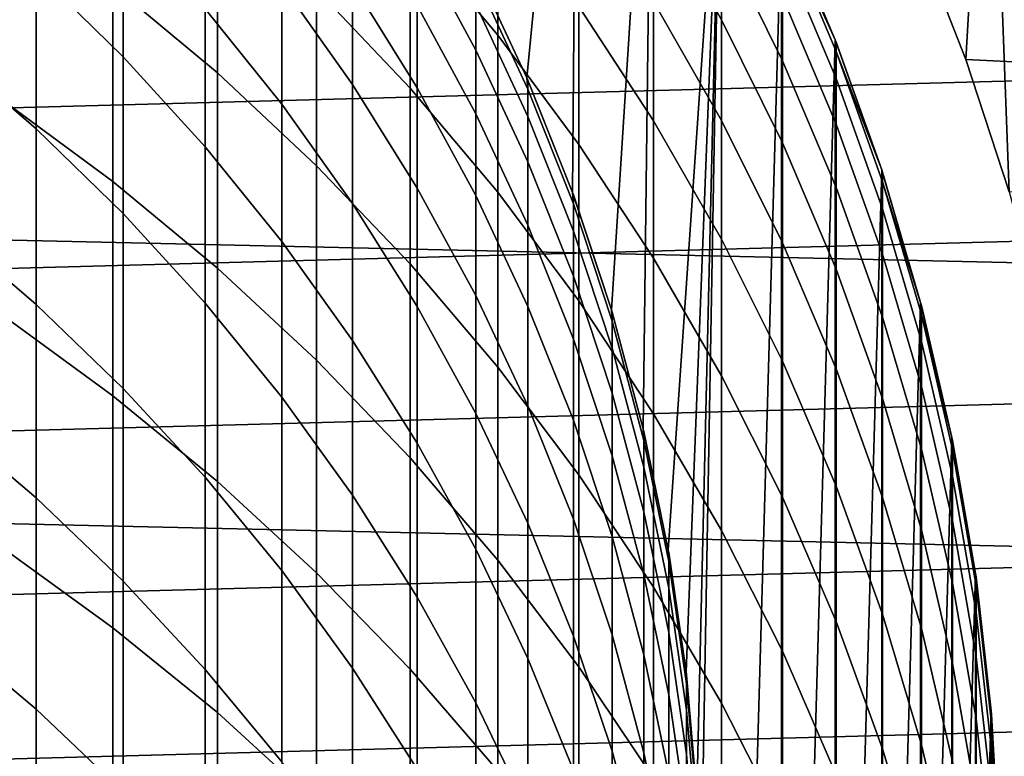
# Model space of a CAD drawing. Header units: metres. Extents: x -28 to 70, y -218 to 28.
# Tile 300 of 463: x 6.25 to 10.52, y 0.7 to 3.9. Entities that reach past the tile are written whole.
import ezdxf

# ---------------------------------------------------------------- set-up
doc = ezdxf.new("R2010")
doc.units = ezdxf.units.M
doc.layers.add('solid_10_261_432_XXX', color=7, linetype='CONTINUOUS')

msp = doc.modelspace()

# ---------------------------------------------------------------- linework, layer by layer
at = {"layer": 'solid_10_261_432_XXX'}
for points in [[(8.221401, 4.128985, 235.800003), (8.314972, 6.411805, 235.800003), (8.667421, 5.926701, 235.800003), (8.447603, 3.643899, 235.800003)], [(-26.810513, 6.119348, -5), (27.058064, 4.910316, -5), (27.251122, 3.691395, -5), (-27.058064, 4.910316, -5)], [(10.130059, 4.287412, 209.25), (10.350431, 3.724051, 209.25), (10.452642, 5.475604, 209.25), (10.135433, 6.042599, 209.25)], [(8.64515, 3.146645, 235.800003), (8.447603, 3.643899, 235.800003), (8.667421, 5.926701, 235.800003)], [(8.64515, 3.146645, 235.800003), (8.667421, 5.926701, 235.800003), (8.991691, 5.422131, 235.800003), (8.813518, 2.638545, 235.800003)], [(10.350431, 3.724051, 209.25), (10.539528, 3.149342, 209.25), (10.452642, 5.475604, 209.25)], [(10.539528, 3.149342, 209.25), (10.696702, 2.565255, 209.25), (10.738165, 4.892015, 209.25), (10.452642, 5.475604, 209.25)], [(8.952003, 2.121712, 235.800003), (8.813518, 2.638545, 235.800003), (8.991691, 5.422131, 235.800003)], [(8.952003, 2.121712, 235.800003), (8.991691, 5.422131, 235.800003), (9.286513, 4.900068, 235.800003), (9.060243, 1.5975, 235.800003)], [(12.308068, 5.039984, 235.5), (-12.56096, 4.371758, 235.5), (-12.777622, 3.69085, 235.5), (12.560993, 4.371662, 235.5)], [(-27.058064, 4.910316, -5), (27.251122, 3.691395, -5), (27.389296, 2.465067, -5), (-27.251122, 3.691395, -5)], [(7.940866, 4.887417, 406.288055), (7.940866, 4.283057, 409.17038), (8.320464, 3.829298, 409.068695), (8.320464, 4.431028, 406.198914)], [(9.137789, 1.068092, 235.800003), (9.060243, 1.5975, 235.800003), (9.286513, 4.900068, 235.800003)], [(9.184435, 0.534895, 235.800003), (9.137789, 1.068092, 235.800003), (9.286513, 4.900068, 235.800003)], [(9.2, 0, 235.800003), (9.184435, 0.534895, 235.800003), (9.286513, 4.900068, 235.800003)], [(9.2, 0, 235.800003), (9.286513, 4.900068, 235.800003), (9.55116, 4.361804, 235.800003), (9.286513, -4.900068, 235.800003)], [(6.651737, 4.815734, 412.342957), (6.651737, 4.044563, 415.221008), (7.105137, 3.666011, 415.113953), (7.105137, 4.434376, 412.246368)], [(8.996925, 4.773652, 397.396332), (8.996925, 4.41434, 400.2789), (9.291579, 3.896313, 400.207092), (9.291579, 4.253842, 397.338806)], [(6.69661, 4.336499, 406.18045), (6.69661, 3.735313, 409.047638), (6.318093, 4.105206, 409.130524), (6.318093, 4.708536, 406.253113)], [(7.535316, 4.714906, 409.267151), (7.535316, 4.028525, 412.143585), (7.940866, 3.599506, 412.034943), (7.940866, 4.283057, 409.17038)], [(9.291579, 4.532202, 394.461792), (9.291579, 4.253842, 397.338806), (9.555864, 3.718147, 397.27951), (9.555864, 3.995076, 394.417267)], [(7.69119, 4.052686, 400.22876), (7.69119, 3.615603, 403.090393), (7.384325, 4.048706, 403.162659), (7.384325, 4.487616, 400.289062)], [(6.318093, 4.105206, 409.130524), (6.318093, 3.422821, 411.990204), (5.918155, 3.768311, 412.077698), (5.918155, 4.452975, 409.208466)], [(7.384325, 4.048706, 403.162659), (7.384325, 3.530783, 406.023071), (7.052423, 3.94347, 406.103668), (7.052423, 4.463458, 403.231873)], [(8.672868, 4.474136, 403.233643), (8.672868, 3.954096, 406.105743), (8.996925, 3.458178, 406.008881), (8.996925, 3.975738, 403.150482)], [(7.105137, 4.434376, 412.246368), (7.105137, 3.666011, 415.113953), (7.535316, 3.263145, 415.000031), (7.535316, 4.028525, 412.143585)], [(7.971979, 3.957314, 397.306), (7.971979, 3.600803, 400.166107), (7.69119, 4.052686, 400.22876), (7.69119, 4.410753, 397.356171)], [(8.225739, 3.962236, 391.535767), (8.225739, 3.764717, 394.398193), (7.971979, 4.234883, 394.437134), (7.971979, 4.433296, 391.561737)], [(8.320464, 4.431028, 406.198914), (8.320464, 3.829298, 409.068695), (8.672868, 3.355114, 408.962433), (8.672868, 3.954096, 406.105743)], [(8.996925, 4.41434, 400.2789), (8.996925, 3.975738, 403.150482), (9.291579, 3.459887, 403.064392), (9.291579, 3.896313, 400.207092)], [(12.560993, 4.371662, 235.5), (-12.777622, 3.69085, 235.5), (-12.957409, 2.999256, 235.5), (12.777651, 3.690751, 235.5)], [(6.176596, 4.397563, 415.320831), (6.176596, 3.544498, 418.186218), (6.651737, 3.194381, 418.076721), (6.651737, 4.044563, 415.221008)], [(9.55116, 4.361804, 235.800003), (9.55116, -4.361804, 235.800003), (9.286513, -4.900068, 235.800003)], [(9.55116, 4.361804, 235.800003), (9.784554, 3.809527, 235.800003), (9.55116, -4.361804, 235.800003)], [(9.784573, 3.809481, 385.799988), (9.784554, 3.809527, 235.800003), (9.55116, 4.361804, 235.800003), (9.555864, 4.35149, 385.799988)], [(7.052423, 3.94347, 406.103668), (7.052423, 3.344549, 408.960052), (6.69661, 3.735313, 409.047638), (6.69661, 4.336499, 406.18045)], [(9.555864, 4.311868, 388.675323), (9.784573, 3.809481, 385.799988), (9.555864, 4.35149, 385.799988)], [(7.940866, 4.283057, 409.17038), (7.940866, 3.599506, 412.034943), (8.320464, 3.148721, 411.920807), (8.320464, 3.829298, 409.068695)], [(9.788918, 3.758889, 388.660095), (9.788918, 3.798301, 385.799988), (9.784573, 3.809481, 385.799988), (9.555864, 4.311868, 388.675323)], [(9.555864, 4.311868, 388.675323), (9.555864, 4.193033, 391.548492), (9.788918, 3.640685, 391.518005), (9.788918, 3.758889, 388.660095)], [(10.350431, 3.724051, 217.75), (10.130059, 4.287412, 217.75), (10.991126, 4.293618, 217.75), (11.210793, 3.68213, 217.75)], [(10.130059, 4.287412, 217.75), (10.350431, 3.724051, 217.75), (10.350431, 3.724051, 209.25), (10.130059, 4.287412, 209.25)], [(8.225739, 3.764717, 394.398193), (8.225739, 3.488401, 397.254089), (7.971979, 3.957314, 397.306), (7.971979, 4.234883, 394.437134)], [(9.291579, 4.253842, 397.338806), (9.291579, 3.896313, 400.207092), (9.555864, 3.362455, 400.133057), (9.555864, 3.718147, 397.27951)], [(9.555864, 4.193033, 391.548492), (9.555864, 3.995076, 394.417267), (9.788918, 3.443777, 394.371582), (9.788918, 3.640685, 391.518005)], [(6.69661, 3.735313, 409.047638), (6.69661, 3.055353, 411.897156), (6.318093, 3.422821, 411.990204), (6.318093, 4.105206, 409.130524)], [(8.225739, 4.120341, 385.799988), (8.22142, 4.128953, 385.799988), (8.221401, 4.128985, 235.800003), (8.447603, 3.643899, 235.800003)], [(8.447588, 3.643934, 385.799988), (8.225739, 4.120341, 385.799988), (8.447603, 3.643899, 235.800003)], [(8.225739, 4.080807, 388.668976), (8.225739, 4.120341, 385.799988), (8.447588, 3.643934, 385.799988), (8.451611, 3.595245, 388.655579)], [(8.451611, 3.595245, 388.655579), (8.451611, 3.477226, 391.509003), (8.225739, 3.962236, 391.535767), (8.225739, 4.080807, 388.668976)], [(6.651737, 4.044563, 415.221008), (6.651737, 3.194381, 418.076721), (7.105137, 2.818923, 417.959259), (7.105137, 3.666011, 415.113953)], [(7.69119, 3.615603, 403.090393), (7.69119, 3.099836, 405.938873), (7.384325, 3.530783, 406.023071), (7.384325, 4.048706, 403.162659)], [(7.535316, 4.028525, 412.143585), (7.535316, 3.263145, 415.000031), (7.940866, 2.837283, 414.879608), (7.940866, 3.599506, 412.034943)], [(7.971979, 3.600803, 400.166107), (7.971979, 3.165618, 403.015289), (7.69119, 3.615603, 403.090393), (7.69119, 4.052686, 400.22876)], [(8.996925, 3.975738, 403.150482), (8.996925, 3.458178, 406.008881), (9.291579, 2.944895, 405.90863), (9.291579, 3.459887, 403.064392)], [(9.555864, 3.995076, 394.417267), (9.555864, 3.718147, 397.27951), (9.788918, 3.168315, 397.218658), (9.788918, 3.443777, 394.371582)], [(7.384325, 3.530783, 406.023071), (7.384325, 2.93424, 408.868103), (7.052423, 3.344549, 408.960052), (7.052423, 3.94347, 406.103668)], [(8.225739, 3.488401, 397.254089), (8.225739, 3.133497, 400.101288), (7.971979, 3.600803, 400.166107), (7.971979, 3.957314, 397.306)], [(8.451611, 3.477226, 391.509003), (8.451611, 3.280629, 394.358063), (8.225739, 3.764717, 394.398193), (8.225739, 3.962236, 391.535767)], [(8.672868, 3.954096, 406.105743), (8.672868, 3.355114, 408.962433), (8.996925, 2.862053, 408.851929), (8.996925, 3.458178, 406.008881)], [(9.291579, 3.896313, 400.207092), (9.291579, 3.459887, 403.064392), (9.555864, 2.928271, 402.975677), (9.555864, 3.362455, 400.133057)], [(8.320464, 3.829298, 409.068695), (8.320464, 3.148721, 411.920807), (8.672868, 2.677645, 411.801514), (8.672868, 3.355114, 408.962433)], [(9.784554, 3.809527, 235.800003), (9.784554, -3.809527, 235.800003), (9.55116, -4.361804, 235.800003)], [(9.784554, 3.809527, 235.800003), (9.986108, 3.244634, 235.800003), (9.784554, -3.809527, 235.800003)], [(9.788918, 3.798301, 385.799988), (9.986094, 3.244678, 385.799988), (9.986108, 3.244634, 235.800003), (9.784554, 3.809527, 235.800003)], [(9.784573, 3.809481, 385.799988), (9.788918, 3.798301, 385.799988), (9.784554, 3.809527, 235.800003)], [(6.318093, 3.422821, 411.990204), (6.318093, 2.661898, 414.830017), (5.918155, 3.004845, 414.927002), (5.918155, 3.768311, 412.077698)], [(8.451611, 3.280629, 394.358063), (8.451611, 3.005602, 397.200653), (8.225739, 3.488401, 397.254089), (8.225739, 3.764717, 394.398193)], [(9.788918, 3.758889, 388.660095), (9.986094, 3.244678, 385.799988), (9.788918, 3.798301, 385.799988)], [(9.989978, 3.193501, 388.644501), (9.989978, 3.232698, 385.799988), (9.986094, 3.244678, 385.799988), (9.788918, 3.758889, 388.660095)], [(9.788918, 3.758889, 388.660095), (9.788918, 3.640685, 391.518005), (9.989978, 3.07594, 391.486847), (9.989978, 3.193501, 388.644501)], [(7.052423, 3.344549, 408.960052), (7.052423, 2.66715, 411.798859), (6.69661, 3.055353, 411.897156), (6.69661, 3.735313, 409.047638)], [(9.555864, 3.718147, 397.27951), (9.555864, 3.362455, 400.133057), (9.788918, 2.814509, 400.057068), (9.788918, 3.168315, 397.218658)], [(10.350431, 3.724051, 217.75), (10.539528, 3.149342, 217.75), (10.539528, 3.149342, 209.25), (10.350431, 3.724051, 209.25)], [(10.350431, 3.724051, 217.75), (11.210793, 3.68213, 217.75), (11.396464, 3.059509, 217.75), (10.539528, 3.149342, 217.75)], [(-27.251122, 3.691395, -5), (27.389296, 2.465067, -5), (27.472309, 1.233766, -5), (-27.389296, 2.465067, -5)], [(12.777651, 3.690751, 235.5), (-12.957409, 2.999256, 235.5), (-13.099793, 2.298998, 235.5), (12.957432, 2.999155, 235.5)], [(7.105137, 3.666011, 415.113953), (7.105137, 2.818923, 417.959259), (7.535316, 2.419349, 417.83429), (7.535316, 3.263145, 415.000031)], [(8.451611, 3.634594, 385.799988), (8.447588, 3.643934, 385.799988), (8.447603, 3.643899, 235.800003), (8.64515, 3.146645, 235.800003)], [(8.451611, 3.595245, 388.655579), (8.447588, 3.643934, 385.799988), (8.451611, 3.634594, 385.799988)], [(8.645172, 3.146585, 385.799988), (8.451611, 3.634594, 385.799988), (8.64515, 3.146645, 235.800003)], [(8.451611, 3.595245, 388.655579), (8.451611, 3.634594, 385.799988), (8.645172, 3.146585, 385.799988), (8.648828, 3.097364, 388.641846)], [(9.788918, 3.640685, 391.518005), (9.788918, 3.443777, 394.371582), (9.989978, 2.880106, 394.32489), (9.989978, 3.07594, 391.486847)], [(7.971979, 3.165618, 403.015289), (7.971979, 2.65209, 405.85141), (7.69119, 3.099836, 405.938873), (7.69119, 3.615603, 403.090393)], [(7.940866, 3.599506, 412.034943), (7.940866, 2.837283, 414.879608), (8.320464, 2.389815, 414.753082), (8.320464, 3.148721, 411.920807)], [(8.225739, 3.133497, 400.101288), (8.225739, 2.700275, 402.937653), (7.971979, 3.165618, 403.015289), (7.971979, 3.600803, 400.166107)], [(8.648828, 3.097364, 388.641846), (8.648828, 2.979913, 391.481567), (8.451611, 3.477226, 391.509003), (8.451611, 3.595245, 388.655579)], [(6.176596, 3.544498, 418.186218), (6.176596, 2.612802, 421.027008), (6.651737, 2.265836, 420.907898), (6.651737, 3.194381, 418.076721)], [(7.69119, 3.099836, 405.938873), (7.69119, 2.505776, 408.772095), (7.384325, 2.93424, 408.868103), (7.384325, 3.530783, 406.023071)], [(8.451611, 3.005602, 397.200653), (8.451611, 2.652354, 400.034576), (8.225739, 3.133497, 400.101288), (8.225739, 3.488401, 397.254089)], [(8.648828, 2.979913, 391.481567), (8.648828, 2.784261, 394.316956), (8.451611, 3.280629, 394.358063), (8.451611, 3.477226, 391.509003)], [(9.291579, 3.459887, 403.064392), (9.291579, 2.944895, 405.90863), (9.555864, 2.415925, 405.805298), (9.555864, 2.928271, 402.975677)], [(6.69661, 3.055353, 411.897156), (6.69661, 2.297133, 414.726868), (6.318093, 2.661898, 414.830017), (6.318093, 3.422821, 411.990204)], [(8.996925, 3.458178, 406.008881), (8.996925, 2.862053, 408.851929), (9.291579, 2.351728, 408.737549), (9.291579, 2.944895, 405.90863)], [(9.788918, 3.443777, 394.371582), (9.788918, 3.168315, 397.218658), (9.989978, 2.606145, 397.156433), (9.989978, 2.880106, 394.32489)], [(7.384325, 2.93424, 408.868103), (7.384325, 2.25953, 411.695618), (7.052423, 2.66715, 411.798859), (7.052423, 3.344549, 408.960052)], [(8.672868, 3.355114, 408.962433), (8.672868, 2.677645, 411.801514), (8.996925, 2.187816, 411.67746), (8.996925, 2.862053, 408.851929)], [(9.555864, 3.362455, 400.133057), (9.555864, 2.928271, 402.975677), (9.788918, 2.382627, 402.884644), (9.788918, 2.814509, 400.057068)], [(7.535316, 3.263145, 415.000031), (7.535316, 2.419349, 417.83429), (7.940866, 1.996966, 417.702179), (7.940866, 2.837283, 414.879608)], [(8.648828, 2.784261, 394.316956), (8.648828, 2.510555, 397.145874), (8.451611, 3.005602, 397.200653), (8.451611, 3.280629, 394.358063)], [(9.986108, 3.244634, 235.800003), (9.986108, -3.244634, 235.800003), (9.784554, -3.809527, 235.800003)], [(9.986094, 3.244678, 385.799988), (9.989978, 3.232698, 385.799988), (9.986108, 3.244634, 235.800003)], [(9.986108, 3.244634, 235.800003), (10.155042, 2.669295, 235.800003), (9.986108, -3.244634, 235.800003)], [(9.989978, 3.232698, 385.799988), (10.155042, 2.669292, 385.799988), (10.155042, 2.669295, 235.800003), (9.986108, 3.244634, 235.800003)], [(9.989978, 3.193501, 388.644501), (10.155042, 2.669292, 385.799988), (9.989978, 3.232698, 385.799988)], [(6.651737, 3.194381, 418.076721), (6.651737, 2.265836, 420.907898), (7.105137, 1.893756, 420.780182), (7.105137, 2.818923, 417.959259)], [(8.225739, 2.700275, 402.937653), (8.225739, 2.189064, 405.760986), (7.971979, 2.65209, 405.85141), (7.971979, 3.165618, 403.015289)], [(9.788918, 3.168315, 397.218658), (9.788918, 2.814509, 400.057068), (9.989978, 2.254267, 399.97937), (9.989978, 2.606145, 397.156433)], [(10.158388, 2.617551, 388.628632), (10.158388, 2.656529, 385.799988), (10.155042, 2.669292, 385.799988), (9.989978, 3.193501, 388.644501)], [(9.989978, 3.193501, 388.644501), (9.989978, 3.07594, 391.486847), (10.158388, 2.500647, 391.455109), (10.158388, 2.617551, 388.628632)], [(8.451611, 2.652354, 400.034576), (8.451611, 2.221153, 402.857697), (8.225739, 2.700275, 402.937653), (8.225739, 3.133497, 400.101288)], [(8.320464, 3.148721, 411.920807), (8.320464, 2.389815, 414.753082), (8.672868, 1.922204, 414.62085), (8.672868, 2.677645, 411.801514)], [(8.648828, 3.136524, 385.799988), (8.645172, 3.146585, 385.799988), (8.64515, 3.146645, 235.800003), (8.813518, 2.638545, 235.800003)], [(8.648828, 3.097364, 388.641846), (8.645172, 3.146585, 385.799988), (8.648828, 3.136524, 385.799988)], [(8.813503, 2.63859, 385.799988), (8.648828, 3.136524, 385.799988), (8.813518, 2.638545, 235.800003)], [(8.648828, 3.097364, 388.641846), (8.648828, 3.136524, 385.799988), (8.813503, 2.63859, 385.799988), (8.816721, 2.588853, 388.627838)], [(7.971979, 2.65209, 405.85141), (7.971979, 2.06061, 408.672333), (7.69119, 2.505776, 408.772095), (7.69119, 3.099836, 405.938873)], [(8.816721, 2.588853, 388.627838), (8.816721, 2.471981, 391.453522), (8.648828, 2.979913, 391.481567), (8.648828, 3.097364, 388.641846)], [(9.989978, 3.07594, 391.486847), (9.989978, 2.880106, 394.32489), (10.158388, 2.305905, 394.277313), (10.158388, 2.500647, 391.455109)], [(7.052423, 2.66715, 411.798859), (7.052423, 1.911787, 414.61792), (6.69661, 2.297133, 414.726868), (6.69661, 3.055353, 411.897156)], [(12.957432, 2.999155, 235.5), (-13.099793, 2.298998, 235.5), (-13.204357, 1.592154, 235.5), (13.099812, 2.298897, 235.5)], [(6.318093, 2.661898, 414.830017), (6.318093, 1.823015, 417.647766), (5.918155, 2.16316, 417.754181), (5.918155, 3.004845, 414.927002)], [(8.648828, 2.510555, 397.145874), (8.648828, 2.159005, 399.966156), (8.451611, 2.652354, 400.034576), (8.451611, 3.005602, 397.200653)], [(8.816721, 2.471981, 391.453522), (8.816721, 2.277294, 394.274933), (8.648828, 2.784261, 394.316956), (8.648828, 2.979913, 391.481567)], [(7.69119, 2.505776, 408.772095), (7.69119, 1.833875, 411.58783), (7.384325, 2.25953, 411.695618), (7.384325, 2.93424, 408.868103)], [(9.291579, 2.944895, 405.90863), (9.291579, 2.351728, 408.737549), (9.555864, 1.825806, 408.61969), (9.555864, 2.415925, 405.805298)], [(9.555864, 2.928271, 402.975677), (9.555864, 2.415925, 405.805298), (9.788918, 1.872997, 405.699249), (9.788918, 2.382627, 402.884644)], [(8.996925, 2.862053, 408.851929), (8.996925, 2.187816, 411.67746), (9.291579, 1.680836, 411.549072), (9.291579, 2.351728, 408.737549)], [(9.989978, 2.880106, 394.32489), (9.989978, 2.606145, 397.156433), (10.158388, 2.033473, 397.093048), (10.158388, 2.305905, 394.277313)], [(7.105137, 2.818923, 417.959259), (7.105137, 1.893756, 420.780182), (7.535316, 1.497777, 420.644226), (7.535316, 2.419349, 417.83429)], [(7.940866, 2.837283, 414.879608), (7.940866, 1.996966, 417.702179), (8.320464, 1.553155, 417.563385), (8.320464, 2.389815, 414.753082)], [(8.816721, 2.277294, 394.274933), (8.816721, 2.004939, 397.089905), (8.648828, 2.510555, 397.145874), (8.648828, 2.784261, 394.316956)], [(9.788918, 2.814509, 400.057068), (9.788918, 2.382627, 402.884644), (9.989978, 1.824738, 402.791534), (9.989978, 2.254267, 399.97937)], [(8.451611, 2.221153, 402.857697), (8.451611, 1.712327, 405.667847), (8.225739, 2.189064, 405.760986), (8.225739, 2.700275, 402.937653)], [(6.69661, 2.297133, 414.726868), (6.69661, 1.461231, 417.534607), (6.318093, 1.823015, 417.647766), (6.318093, 2.661898, 414.830017)], [(7.384325, 2.25953, 411.695618), (7.384325, 1.507166, 414.503479), (7.052423, 1.911787, 414.61792), (7.052423, 2.66715, 411.798859)], [(8.225739, 2.189064, 405.760986), (8.225739, 1.600252, 408.569153), (7.971979, 2.06061, 408.672333), (7.971979, 2.65209, 405.85141)], [(8.648828, 2.159005, 399.966156), (8.648828, 1.729876, 402.775726), (8.451611, 2.221153, 402.857697), (8.451611, 2.652354, 400.034576)], [(8.672868, 2.677645, 411.801514), (8.672868, 1.922204, 414.62085), (8.996925, 1.43598, 414.483368), (8.996925, 2.187816, 411.67746)], [(10.155042, 2.669295, 235.800003), (10.155042, -2.669295, 235.800003), (9.986108, -3.244634, 235.800003)], [(10.155042, 2.669295, 235.800003), (10.290867, 2.085195, 235.800003), (10.155042, -2.669295, 235.800003)], [(10.158388, 2.656529, 385.799988), (10.290867, 2.0852, 385.799988), (10.290867, 2.085195, 235.800003), (10.155042, 2.669295, 235.800003)], [(10.155042, 2.669292, 385.799988), (10.158388, 2.656529, 385.799988), (10.155042, 2.669295, 235.800003)], [(10.158388, 2.617551, 388.628632), (10.290867, 2.0852, 385.799988), (10.158388, 2.656529, 385.799988)], [(6.176596, 2.612802, 421.027008), (6.176596, 1.603183, 423.841064), (6.651737, 1.259631, 423.712433), (6.651737, 2.265836, 420.907898)], [(8.816721, 2.62782, 385.799988), (8.813503, 2.63859, 385.799988), (8.813518, 2.638545, 235.800003)], [(8.816721, 2.588853, 388.627838), (8.813503, 2.63859, 385.799988), (8.816721, 2.62782, 385.799988)], [(8.952013, 2.121666, 385.799988), (8.816721, 2.62782, 385.799988), (8.813518, 2.638545, 235.800003), (8.952003, 2.121712, 235.800003)], [(8.816721, 2.588853, 388.627838), (8.816721, 2.62782, 385.799988), (8.952013, 2.121666, 385.799988), (8.954721, 2.071436, 388.613586)], [(9.989978, 2.606145, 397.156433), (9.989978, 2.254267, 399.97937), (10.158388, 1.683559, 399.900238), (10.158388, 2.033473, 397.093048)], [(10.293597, 2.032923, 388.612518), (10.293597, 2.071678, 385.799988), (10.290867, 2.0852, 385.799988), (10.158388, 2.617551, 388.628632)], [(10.158388, 2.617551, 388.628632), (10.158388, 2.500647, 391.455109), (10.293597, 1.916684, 391.422913), (10.293597, 2.032923, 388.612518)], [(8.954721, 2.071436, 388.613586), (8.954721, 1.955154, 391.425018), (8.816721, 2.471981, 391.453522), (8.816721, 2.588853, 388.627838)], [(7.971979, 2.06061, 408.672333), (7.971979, 1.391627, 411.475861), (7.69119, 1.833875, 411.58783), (7.69119, 2.505776, 408.772095)], [(8.816721, 2.004939, 397.089905), (8.816721, 1.655122, 399.896301), (8.648828, 2.159005, 399.966156), (8.648828, 2.510555, 397.145874)], [(10.158388, 2.500647, 391.455109), (10.158388, 2.305905, 394.277313), (10.293597, 1.723052, 394.229004), (10.293597, 1.916684, 391.422913)], [(-27.389296, 2.465067, -5), (27.472309, 1.233766, -5), (27.5, 0, -5), (-27.472309, 1.233766, -5)], [(8.954721, 1.955154, 391.425018), (8.954721, 1.761448, 394.232208), (8.816721, 2.277294, 394.274933), (8.816721, 2.471981, 391.453522)], [(7.535316, 2.419349, 417.83429), (7.535316, 1.497777, 420.644226), (7.940866, 1.079195, 420.500519), (7.940866, 1.996966, 417.702179)], [(9.555864, 2.415925, 405.805298), (9.555864, 1.825806, 408.61969), (9.788918, 1.286006, 408.498718), (9.788918, 1.872997, 405.699249)], [(8.320464, 2.389815, 414.753082), (8.320464, 1.553155, 417.563385), (8.672868, 1.089366, 417.418304), (8.672868, 1.922204, 414.62085)], [(9.291579, 2.351728, 408.737549), (9.291579, 1.680836, 411.549072), (9.555864, 1.158362, 411.416779), (9.555864, 1.825806, 408.61969)], [(9.788918, 2.382627, 402.884644), (9.788918, 1.872997, 405.699249), (9.989978, 1.317885, 405.59082), (9.989978, 1.824738, 402.791534)], [(13.099812, 2.298897, 235.5), (-13.204357, 1.592154, 235.5), (-13.27081, 0.880669, 235.5), (13.204369, 1.592053, 235.5)], [(6.651737, 2.265836, 420.907898), (6.651737, 1.259631, 423.712433), (7.105137, 0.891212, 423.574493), (7.105137, 1.893756, 420.780182)], [(7.052423, 1.911787, 414.61792), (7.052423, 1.079033, 417.41507), (6.69661, 1.461231, 417.534607), (6.69661, 2.297133, 414.726868)], [(8.954721, 1.761448, 394.232208), (8.954721, 1.490467, 397.032959), (8.816721, 2.004939, 397.089905), (8.816721, 2.277294, 394.274933)], [(10.158388, 2.305905, 394.277313), (10.158388, 2.033473, 397.093048), (10.293597, 1.452172, 397.028717), (10.293597, 1.723052, 394.229004)], [(7.69119, 1.833875, 411.58783), (7.69119, 1.084642, 414.384003), (7.384325, 1.507166, 414.503479), (7.384325, 2.25953, 411.695618)], [(8.648828, 1.729876, 402.775726), (8.648828, 1.223496, 405.572357), (8.451611, 1.712327, 405.667847), (8.451611, 2.221153, 402.857697)], [(9.989978, 2.254267, 399.97937), (9.989978, 1.824738, 402.791534), (10.158388, 1.256428, 402.696716), (10.158388, 1.683559, 399.900238)], [(8.451611, 1.712327, 405.667847), (8.451611, 1.126262, 408.462921), (8.225739, 1.600252, 408.569153), (8.225739, 2.189064, 405.760986)], [(8.996925, 2.187816, 411.67746), (8.996925, 1.43598, 414.483368), (9.291579, 0.93273, 414.341064), (9.291579, 1.680836, 411.549072)], [(6.318093, 1.823015, 417.647766), (6.318093, 0.906809, 420.441345), (5.918155, 1.243893, 420.557068), (5.918155, 2.16316, 417.754181)], [(8.816721, 1.655122, 399.896301), (8.816721, 1.22811, 402.691986), (8.648828, 1.729876, 402.775726), (8.648828, 2.159005, 399.966156)], [(8.954721, 2.110207, 385.799988), (8.952013, 2.121666, 385.799988), (8.952003, 2.121712, 235.800003), (9.060243, 1.5975, 235.800003)], [(8.954721, 2.071436, 388.613586), (8.952013, 2.121666, 385.799988), (8.954721, 2.110207, 385.799988)], [(9.060231, 1.597563, 385.799988), (8.954721, 2.110207, 385.799988), (9.060243, 1.5975, 235.800003)], [(8.954721, 2.071436, 388.613586), (8.954721, 2.110207, 385.799988), (9.060231, 1.597563, 385.799988), (9.062361, 1.546867, 388.599121)], [(8.225739, 1.600252, 408.569153), (8.225739, 0.934286, 411.360046), (7.971979, 1.391627, 411.475861), (7.971979, 2.06061, 408.672333)], [(9.062361, 1.546867, 388.599121), (9.062361, 1.431183, 391.396118), (8.954721, 1.955154, 391.425018), (8.954721, 2.071436, 388.613586)], [(10.290867, 2.085195, 235.800003), (10.290867, -2.085195, 235.800003), (10.155042, -2.669295, 235.800003)], [(10.290867, 2.0852, 385.799988), (10.293597, 2.071678, 385.799988), (10.290867, 2.085195, 235.800003)], [(10.290867, 2.085195, 235.800003), (10.393134, 1.494245, 235.800003), (10.290867, -2.085195, 235.800003)], [(10.293597, 2.071678, 385.799988), (10.393126, 1.494306, 385.799988), (10.393134, 1.494245, 235.800003), (10.290867, 2.085195, 235.800003)], [(10.293597, 2.032923, 388.612518), (10.393126, 1.494306, 385.799988), (10.293597, 2.071678, 385.799988)], [(10.158388, 2.033473, 397.093048), (10.158388, 1.683559, 399.900238), (10.293597, 1.104252, 399.819916), (10.293597, 1.452172, 397.028717)], [(10.395164, 1.441525, 388.596222), (10.395164, 1.480057, 385.799988), (10.393126, 1.494306, 385.799988), (10.293597, 2.032923, 388.612518)], [(10.293597, 2.032923, 388.612518), (10.293597, 1.916684, 391.422913), (10.395164, 1.325961, 391.39032), (10.395164, 1.441525, 388.596222)], [(7.940866, 1.996966, 417.702179), (7.940866, 1.079195, 420.500519), (8.320464, 0.639377, 420.349548), (8.320464, 1.553155, 417.563385)], [(8.954721, 1.490467, 397.032959), (8.954721, 1.142415, 399.825195), (8.816721, 1.655122, 399.896301), (8.816721, 2.004939, 397.089905)], [(8.672868, 1.922204, 414.62085), (8.672868, 1.089366, 417.418304), (8.996925, 0.607114, 417.267487), (8.996925, 1.43598, 414.483368)], [(9.062361, 1.431183, 391.396118), (9.062361, 1.238473, 394.188873), (8.954721, 1.761448, 394.232208), (8.954721, 1.955154, 391.425018)], [(7.384325, 1.507166, 414.503479), (7.384325, 0.677719, 417.289551), (7.052423, 1.079033, 417.41507), (7.052423, 1.911787, 414.61792)], [(7.105137, 1.893756, 420.780182), (7.105137, 0.891212, 423.574493), (7.535316, 0.499129, 423.427704), (7.535316, 1.497777, 420.644226)], [(10.293597, 1.916684, 391.422913), (10.293597, 1.723052, 394.229004), (10.395164, 1.133451, 394.180145), (10.395164, 1.325961, 391.39032)], [(9.788918, 1.872997, 405.699249), (9.788918, 1.286006, 408.498718), (9.989978, 0.734093, 408.375031), (9.989978, 1.317885, 405.59082)], [(6.69661, 1.461231, 417.534607), (6.69661, 0.54828, 420.318268), (6.318093, 0.906809, 420.441345), (6.318093, 1.823015, 417.647766)], [(7.971979, 1.391627, 411.475861), (7.971979, 0.645648, 414.259888), (7.69119, 1.084642, 414.384003), (7.69119, 1.833875, 411.58783)], [(9.555864, 1.825806, 408.61969), (9.555864, 1.158362, 411.416779), (9.788918, 0.6221, 411.280975), (9.788918, 1.286006, 408.498718)], [(9.989978, 1.824738, 402.791534), (9.989978, 1.317885, 405.59082), (10.158388, 0.752404, 405.480347), (10.158388, 1.256428, 402.696716)], [(9.062361, 1.238473, 394.188873), (9.062361, 0.968884, 396.97522), (8.954721, 1.490467, 397.032959), (8.954721, 1.761448, 394.232208)], [(8.648828, 1.223496, 405.572357), (8.648828, 0.640247, 408.354004), (8.451611, 1.126262, 408.462921), (8.451611, 1.712327, 405.667847)], [(8.816721, 1.22811, 402.691986), (8.816721, 0.724227, 405.474854), (8.648828, 1.223496, 405.572357), (8.648828, 1.729876, 402.775726)], [(10.293597, 1.723052, 394.229004), (10.293597, 1.452172, 397.028717), (10.395164, 0.864142, 396.963654), (10.395164, 1.133451, 394.180145)], [(9.291579, 1.680836, 411.549072), (9.291579, 0.93273, 414.341064), (9.555864, 0.414099, 414.194397), (9.555864, 1.158362, 411.416779)], [(10.158388, 1.683559, 399.900238), (10.158388, 1.256428, 402.696716), (10.293597, 0.679554, 402.600433), (10.293597, 1.104252, 399.819916)], [(8.954721, 1.142415, 399.825195), (8.954721, 0.717556, 402.606781), (8.816721, 1.22811, 402.691986), (8.816721, 1.655122, 399.896301)], [(13.204369, 1.592053, 235.5), (-13.27081, 0.880669, 235.5), (-13.298956, 0.166633, 235.5), (13.270817, 0.880566, 235.5)], [(6.176596, 1.603183, 423.841064), (6.176596, 0.516408, 426.626251), (6.651737, 0.176531, 426.48819), (6.651737, 1.259631, 423.712433)], [(8.451611, 1.126262, 408.462921), (8.451611, 0.463403, 411.240784), (8.225739, 0.934286, 411.360046), (8.225739, 1.600252, 408.569153)], [(9.062361, 1.585438, 385.799988), (9.060231, 1.597563, 385.799988), (9.060243, 1.5975, 235.800003)], [(9.062361, 1.546867, 388.599121), (9.060231, 1.597563, 385.799988), (9.062361, 1.585438, 385.799988)], [(9.137793, 1.068055, 385.799988), (9.062361, 1.585438, 385.799988), (9.060243, 1.5975, 235.800003), (9.137789, 1.068092, 235.800003)], [(9.062361, 1.546867, 388.599121), (9.062361, 1.585438, 385.799988), (9.137793, 1.068055, 385.799988), (9.139276, 1.016925, 388.584503)], [(8.320464, 1.553155, 417.563385), (8.320464, 0.639377, 420.349548), (8.672868, 0.179761, 420.191742), (8.672868, 1.089366, 417.418304)], [(9.139276, 1.016925, 388.584503), (9.139276, 0.901844, 391.366913), (9.062361, 1.431183, 391.396118), (9.062361, 1.546867, 388.599121)], [(7.69119, 1.084642, 414.384003), (7.69119, 0.258647, 417.158478), (7.384325, 0.677719, 417.289551), (7.384325, 1.507166, 414.503479)], [(7.535316, 1.497777, 420.644226), (7.535316, 0.499129, 423.427704), (7.940866, 0.084666, 423.272522), (7.940866, 1.079195, 420.500519)], [(7.052423, 1.079033, 417.41507), (7.052423, 0.169522, 420.188232), (6.69661, 0.54828, 420.318268), (6.69661, 1.461231, 417.534607)], [(9.062361, 0.968884, 396.97522), (9.062361, 0.62262, 399.753113), (8.954721, 1.142415, 399.825195), (8.954721, 1.490467, 397.032959)], [(10.393134, 1.494245, 235.800003), (10.393134, -1.494245, 235.800003), (10.290867, -2.085195, 235.800003)], [(10.293597, 1.452172, 397.028717), (10.293597, 1.104252, 399.819916), (10.395164, 0.518237, 399.738647), (10.395164, 0.864142, 396.963654)], [(10.393126, 1.494306, 385.799988), (10.395164, 1.480057, 385.799988), (10.393134, 1.494245, 235.800003)], [(10.393134, 1.494245, 235.800003), (10.461475, 0.898604, 235.800003), (10.393134, -1.494245, 235.800003)], [(10.461483, 0.898538, 385.799988), (10.461475, 0.898604, 235.800003), (10.393134, 1.494245, 235.800003), (10.395164, 1.480057, 385.799988)], [(10.395164, 1.441525, 388.596222), (10.461483, 0.898538, 385.799988), (10.395164, 1.480057, 385.799988)], [(8.996925, 1.43598, 414.483368), (8.996925, 0.607114, 417.267487), (9.291579, 0.107976, 417.111359), (9.291579, 0.93273, 414.341064)], [(9.139276, 0.901844, 391.366913), (9.139276, 0.71014, 394.145081), (9.062361, 1.238473, 394.188873), (9.062361, 1.431183, 391.396118)], [(10.462755, 0.845293, 388.579773), (10.462755, 0.883598, 385.799988), (10.461483, 0.898538, 385.799988), (10.395164, 1.441525, 388.596222)], [(10.395164, 1.441525, 388.596222), (10.395164, 1.325961, 391.39032), (10.462755, 0.730408, 391.357452), (10.462755, 0.845293, 388.579773)], [(8.225739, 0.934286, 411.360046), (8.225739, 0.191672, 414.1315), (7.971979, 0.645648, 414.259888), (7.971979, 1.391627, 411.475861)], [(10.395164, 1.325961, 391.39032), (10.395164, 1.133451, 394.180145), (10.462755, 0.539029, 394.13089), (10.462755, 0.730408, 391.357452)], [(9.788918, 1.286006, 408.498718), (9.788918, 0.6221, 411.280975), (9.989978, 0.073805, 411.14212), (9.989978, 0.734093, 408.375031)], [(9.989978, 1.317885, 405.59082), (9.989978, 0.734093, 408.375031), (10.158388, 0.17187, 408.249054), (10.158388, 0.752404, 405.480347)], [(6.318093, 0.906809, 420.441345), (6.318093, -0.086024, 423.208618), (5.918155, 0.247744, 423.333588), (5.918155, 1.243893, 420.557068)], [(6.651737, 1.259631, 423.712433), (6.651737, 0.176531, 426.48819), (7.105137, -0.187948, 426.340149), (7.105137, 0.891212, 423.574493)], [(9.139276, 0.71014, 394.145081), (9.139276, 0.441958, 396.916901), (9.062361, 0.968884, 396.97522), (9.062361, 1.238473, 394.188873)], [(10.158388, 1.256428, 402.696716), (10.158388, 0.752404, 405.480347), (10.293597, 0.178401, 405.368225), (10.293597, 0.679554, 402.600433)], [(27.472309, -1.233766, -5), (-27.5, 0, -5), (-27.472309, 1.233766, -5), (27.5, 0, -5)], [(8.816721, 0.724227, 405.474854), (8.816721, 0.143856, 408.242767), (8.648828, 0.640247, 408.354004), (8.648828, 1.223496, 405.572357)], [(8.954721, 0.717556, 402.606781), (8.954721, 0.216215, 405.37561), (8.816721, 0.724227, 405.474854), (8.816721, 1.22811, 402.691986)], [(9.555864, 1.158362, 411.416779), (9.555864, 0.414099, 414.194397), (9.788918, -0.118217, 414.043884), (9.788918, 0.6221, 411.280975)], [(8.648828, 0.640247, 408.354004), (8.648828, -0.019426, 411.11853), (8.451611, 0.463403, 411.240784), (8.451611, 1.126262, 408.462921)], [(9.062361, 0.62262, 399.753113), (9.062361, 0.199945, 402.520416), (8.954721, 0.717556, 402.606781), (8.954721, 1.142415, 399.825195)], [(10.395164, 1.133451, 394.180145), (10.395164, 0.864142, 396.963654), (10.462755, 0.271303, 396.89801), (10.462755, 0.539029, 394.13089)], [(7.384325, 0.677719, 417.289551), (7.384325, -0.228182, 420.051697), (7.052423, 0.169522, 420.188232), (7.052423, 1.079033, 417.41507)], [(7.971979, 0.645648, 414.259888), (7.971979, -0.17676, 417.022308), (7.69119, 0.258647, 417.158478), (7.69119, 1.084642, 414.384003)], [(7.940866, 1.079195, 420.500519), (7.940866, 0.084666, 423.272522), (8.320464, -0.350825, 423.109467), (8.320464, 0.639377, 420.349548)], [(8.672868, 1.089366, 417.418304), (8.672868, 0.179761, 420.191742), (8.996925, -0.298151, 420.027679), (8.996925, 0.607114, 417.267487)], [(9.139276, 1.055295, 385.799988), (9.137793, 1.068055, 385.799988), (9.137789, 1.068092, 235.800003), (9.184435, 0.534895, 235.800003)], [(9.139276, 1.016925, 388.584503), (9.137793, 1.068055, 385.799988), (9.139276, 1.055295, 385.799988)], [(10.293597, 1.104252, 399.819916), (10.293597, 0.679554, 402.600433), (10.395164, 0.096001, 402.503082), (10.395164, 0.518237, 399.738647)], [(9.184435, 0.534932, 385.799988), (9.139276, 1.055295, 385.799988), (9.184435, 0.534895, 235.800003)], [(9.139276, 1.016925, 388.584503), (9.139276, 1.055295, 385.799988), (9.184435, 0.534932, 385.799988), (9.185204, 0.483406, 388.569794)], [(9.185204, 0.483406, 388.569794), (9.185204, 0.368933, 391.337494), (9.139276, 0.901844, 391.366913), (9.139276, 1.016925, 388.584503)], [(9.139276, 0.441958, 396.916901), (9.139276, 0.097501, 399.680298), (9.062361, 0.62262, 399.753113), (9.062361, 0.968884, 396.97522)], [(6.69661, 0.54828, 420.318268), (6.69661, -0.441026, 423.075714), (6.318093, -0.086024, 423.208618), (6.318093, 0.906809, 420.441345)], [(8.451611, 0.463403, 411.240784), (8.451611, -0.275747, 413.999329), (8.225739, 0.191672, 414.1315), (8.225739, 0.934286, 411.360046)], [(9.185204, 0.368933, 391.337494), (9.185204, 0.178242, 394.101013), (9.139276, 0.71014, 394.145081), (9.139276, 0.901844, 391.366913)], [(9.291579, 0.93273, 414.341064), (9.291579, 0.107976, 417.111359), (9.555864, -0.406417, 416.95047), (9.555864, 0.414099, 414.194397)], [(10.461475, 0.898604, 235.800003), (10.461475, -0.898604, 235.800003), (10.393134, -1.494245, 235.800003)], [(10.461475, 0.898604, 235.800003), (10.49572, 0.299735, 235.800003), (10.461475, -0.898604, 235.800003)], [(10.462755, 0.883598, 385.799988), (10.495718, 0.299839, 385.799988), (10.49572, 0.299735, 235.800003), (10.461475, 0.898604, 235.800003)], [(10.461483, 0.898538, 385.799988), (10.462755, 0.883598, 385.799988), (10.461475, 0.898604, 235.800003)], [(13.270817, 0.880566, 235.5), (-13.298956, 0.166633, 235.5), (-13.288713, -0.547833, 235.5), (13.298957, 0.166529, 235.5)], [(7.105137, 0.891212, 423.574493), (7.105137, -0.187948, 426.340149), (7.535316, -0.575836, 426.182617), (7.535316, 0.499129, 423.427704)], [(10.395164, 0.864142, 396.963654), (10.395164, 0.518237, 399.738647), (10.462755, -0.072568, 399.656708), (10.462755, 0.271303, 396.89801)], [(10.462755, 0.845293, 388.579773), (10.495718, 0.299839, 385.799988), (10.462755, 0.883598, 385.799988)], [(10.496152, 0.246174, 388.563263), (10.496152, 0.284251, 385.799988), (10.495718, 0.299839, 385.799988), (10.462755, 0.845293, 388.579773)], [(10.462755, 0.845293, 388.579773), (10.462755, 0.730408, 391.357452), (10.496152, 0.131971, 391.324432), (10.496152, 0.246174, 388.563263)], [(9.989978, 0.734093, 408.375031), (9.989978, 0.073805, 411.14212), (10.158388, -0.484733, 411.000702), (10.158388, 0.17187, 408.249054)], [(10.158388, 0.752404, 405.480347), (10.158388, 0.17187, 408.249054), (10.293597, -0.398825, 408.121155), (10.293597, 0.178401, 405.368225)], [(10.462755, 0.730408, 391.357452), (10.462755, 0.539029, 394.13089), (10.496152, -0.058271, 394.081421), (10.496152, 0.131971, 391.324432)], [(8.954721, 0.216215, 405.37561), (8.954721, -0.36123, 408.129578), (8.816721, 0.143856, 408.242767), (8.816721, 0.724227, 405.474854)], [(9.062361, 0.199945, 402.520416), (9.062361, -0.29882, 405.274994), (8.954721, 0.216215, 405.37561), (8.954721, 0.717556, 402.606781)], [(9.185204, 0.178242, 394.101013), (9.185204, -0.088524, 396.858185), (9.139276, 0.441958, 396.916901), (9.139276, 0.71014, 394.145081)]]:
    msp.add_3dface(points, dxfattribs=at)

doc.saveas('drawing.dxf')
